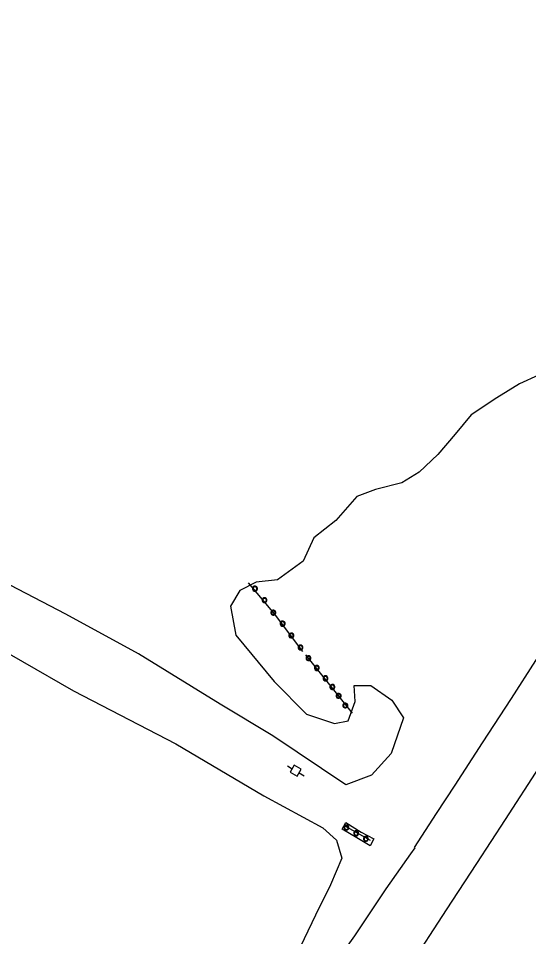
# Model space of a CAD drawing. Extents: x 2161152 to 2175754, y 602179 to 617749.
# Drawn here: x 2174837 to 2175153, y 617120 to 617689 of the extents above; entities that cross this region are included whole.
import ezdxf

# ---------------------------------------------------------------- set-up
doc = ezdxf.new("R2010")
doc.units = 0
for name, color, linetype in [('RD_EX_BldgApp_Sign', 7, 'Continuous'), ('RD_EX_Conc_Slab', 7, 'Continuous'), ('RD_EX_H2O', 7, 'Continuous'), ('RD_EX_Road', 7, 'Continuous'), ('RD_EX_UT', 7, 'Continuous'), ('RD_EX_VEG', 7, 'Continuous')]:
    doc.layers.add(name, color=color, linetype=linetype)

msp = doc.modelspace()

# ---------------------------------------------------------------- linework, layer by layer
at = {"layer": 'RD_EX_BldgApp_Sign'}
for p, q in [((2175014.68, 617294.46), (2175043.54, 617258.25)), ((2175055.01, 617179.16), (2175039.37, 617188.19))]:
    msp.add_line(p, q, dxfattribs=at)
msp.add_lwpolyline([(2175013.08, 617296.42), (2174995.6, 617319.82), (2174979.34, 617339.04)], dxfattribs=at)
at = {"layer": 'RD_EX_Conc_Slab'}
msp.add_lwpolyline([(2175054.74, 617175.95), (2175046.59, 617180.86), (2175037.44, 617186.32), (2175039.65, 617190.28), (2175049.16, 617184.35), (2175057.1, 617180.15), (2175054.74, 617175.95)], dxfattribs=at)
at = {"layer": 'RD_EX_H2O'}
for points in [[(2174983.79, 617336.94), (2174982.99, 617336.94), (2174982.29, 617336.54), (2174981.89, 617335.85), (2174981.89, 617335.04), (2174982.29, 617334.35), (2174982.98, 617333.94), (2174983.79, 617333.94), (2174984.48, 617334.34), (2174984.89, 617335.04), (2174984.89, 617335.84), (2174984.49, 617336.54), (2174983.79, 617336.94)], [(2174984.55, 617335.44), (2174984.54, 617335.62), (2174984.49, 617335.81), (2174984.41, 617336), (2174984.29, 617336.18), (2174984.13, 617336.34), (2174983.94, 617336.47), (2174983.73, 617336.56), (2174983.51, 617336.6), (2174983.29, 617336.6), (2174983.09, 617336.57), (2174982.91, 617336.5), (2174982.76, 617336.42), (2174982.61, 617336.31), (2174982.47, 617336.16), (2174982.36, 617335.99), (2174982.27, 617335.78), (2174982.23, 617335.56), (2174982.23, 617335.33), (2174982.27, 617335.1), (2174982.36, 617334.9), (2174982.47, 617334.72), (2174982.61, 617334.58), (2174982.76, 617334.46), (2174982.91, 617334.38), (2174983.09, 617334.32), (2174983.29, 617334.28), (2174983.51, 617334.28), (2174983.73, 617334.33), (2174983.94, 617334.42), (2174984.13, 617334.54), (2174984.29, 617334.7), (2174984.41, 617334.88), (2174984.49, 617335.07), (2174984.54, 617335.26), (2174984.55, 617335.44)], [(2174989.74, 617329.78), (2174988.94, 617329.78), (2174988.24, 617329.38), (2174987.84, 617328.68), (2174987.84, 617327.88), (2174988.24, 617327.18), (2174988.93, 617326.78), (2174989.74, 617326.78), (2174990.43, 617327.18), (2174990.84, 617327.87), (2174990.84, 617328.68), (2174990.44, 617329.37), (2174989.74, 617329.78)], [(2174990.5, 617328.28), (2174990.49, 617328.46), (2174990.44, 617328.64), (2174990.36, 617328.84), (2174990.24, 617329.02), (2174990.08, 617329.18), (2174989.89, 617329.3), (2174989.68, 617329.39), (2174989.46, 617329.43), (2174989.24, 617329.44), (2174989.04, 617329.4), (2174988.86, 617329.34), (2174988.71, 617329.25), (2174988.56, 617329.14), (2174988.42, 617329), (2174988.31, 617328.82), (2174988.22, 617328.61), (2174988.18, 617328.39), (2174988.18, 617328.16), (2174988.22, 617327.94), (2174988.31, 617327.73), (2174988.42, 617327.56), (2174988.56, 617327.41), (2174988.71, 617327.3), (2174988.86, 617327.21), (2174989.04, 617327.15), (2174989.24, 617327.12), (2174989.46, 617327.12), (2174989.68, 617327.16), (2174989.89, 617327.25), (2174990.08, 617327.38), (2174990.24, 617327.54), (2174990.36, 617327.72), (2174990.44, 617327.91), (2174990.49, 617328.1), (2174990.5, 617328.28)], [(2174995.19, 617322.04), (2174994.39, 617322.04), (2174993.69, 617321.64), (2174993.29, 617320.94), (2174993.29, 617320.14), (2174993.69, 617319.44), (2174994.39, 617319.04), (2174995.19, 617319.04), (2174995.89, 617319.44), (2174996.29, 617320.13), (2174996.29, 617320.94), (2174995.89, 617321.63), (2174995.19, 617322.04)], [(2174995.96, 617320.54), (2174995.94, 617320.72), (2174995.9, 617320.91), (2174995.81, 617321.1), (2174995.69, 617321.28), (2174995.53, 617321.44), (2174995.34, 617321.56), (2174995.13, 617321.65), (2174994.91, 617321.7), (2174994.69, 617321.7), (2174994.49, 617321.66), (2174994.31, 617321.6), (2174994.16, 617321.52), (2174994.01, 617321.4), (2174993.88, 617321.26), (2174993.76, 617321.08), (2174993.68, 617320.88), (2174993.63, 617320.65), (2174993.63, 617320.42), (2174993.68, 617320.2), (2174993.76, 617319.99), (2174993.88, 617319.82), (2174994.01, 617319.67), (2174994.16, 617319.56), (2174994.31, 617319.48), (2174994.49, 617319.41), (2174994.69, 617319.38), (2174994.91, 617319.38), (2174995.13, 617319.42), (2174995.34, 617319.51), (2174995.53, 617319.64), (2174995.69, 617319.8), (2174995.81, 617319.98), (2174995.9, 617320.17), (2174995.94, 617320.36), (2174995.96, 617320.54)], [(2175000.94, 617315.24), (2175000.14, 617315.24), (2174999.44, 617314.84), (2174999.04, 617314.14), (2174999.04, 617313.34), (2174999.44, 617312.64), (2175000.13, 617312.24), (2175000.94, 617312.24), (2175001.63, 617312.64), (2175002.03, 617313.33), (2175002.04, 617314.14), (2175001.63, 617314.83), (2175000.94, 617315.24)], [(2175001.7, 617313.74), (2175001.69, 617313.92), (2175001.64, 617314.1), (2175001.56, 617314.29), (2175001.43, 617314.48), (2175001.27, 617314.64), (2175001.08, 617314.76), (2175000.87, 617314.85), (2175000.65, 617314.89), (2175000.44, 617314.9), (2175000.24, 617314.86), (2175000.06, 617314.8), (2174999.9, 617314.71), (2174999.76, 617314.6), (2174999.62, 617314.46), (2174999.51, 617314.28), (2174999.42, 617314.07), (2174999.38, 617313.85), (2174999.38, 617313.62), (2174999.42, 617313.4), (2174999.51, 617313.19), (2174999.62, 617313.02), (2174999.76, 617312.87), (2174999.9, 617312.76), (2175000.06, 617312.67), (2175000.24, 617312.61), (2175000.44, 617312.58), (2175000.65, 617312.58), (2175000.87, 617312.62), (2175001.08, 617312.71), (2175001.27, 617312.84), (2175001.43, 617313), (2175001.56, 617313.18), (2175001.64, 617313.37), (2175001.69, 617313.56), (2175001.7, 617313.74)], [(2175006.39, 617307.83), (2175005.59, 617307.83), (2175004.89, 617307.43), (2175004.49, 617306.74), (2175004.49, 617305.93), (2175004.89, 617305.24), (2175005.59, 617304.84), (2175006.39, 617304.83), (2175007.09, 617305.24), (2175007.49, 617305.93), (2175007.49, 617306.73), (2175007.09, 617307.43), (2175006.39, 617307.83)], [(2175007.16, 617306.33), (2175007.14, 617306.51), (2175007.1, 617306.7), (2175007.01, 617306.89), (2175006.89, 617307.07), (2175006.73, 617307.23), (2175006.54, 617307.36), (2175006.33, 617307.45), (2175006.11, 617307.49), (2175005.89, 617307.49), (2175005.69, 617307.46), (2175005.51, 617307.4), (2175005.36, 617307.31), (2175005.21, 617307.2), (2175005.08, 617307.05), (2175004.96, 617306.88), (2175004.88, 617306.67), (2175004.83, 617306.45), (2175004.83, 617306.22), (2175004.88, 617306), (2175004.96, 617305.79), (2175005.08, 617305.61), (2175005.21, 617305.47), (2175005.36, 617305.36), (2175005.51, 617305.27), (2175005.69, 617305.21), (2175005.89, 617305.17), (2175006.11, 617305.18), (2175006.33, 617305.22), (2175006.54, 617305.31), (2175006.73, 617305.44), (2175006.89, 617305.6), (2175007.01, 617305.78), (2175007.1, 617305.97), (2175007.14, 617306.16), (2175007.16, 617306.33)], [(2175012.06, 617300.4), (2175011.25, 617300.4), (2175010.56, 617300), (2175010.15, 617299.31), (2175010.15, 617298.5), (2175010.55, 617297.81), (2175011.25, 617297.4), (2175012.05, 617297.4), (2175012.75, 617297.81), (2175013.15, 617298.5), (2175013.15, 617299.3), (2175012.75, 617300), (2175012.06, 617300.4)], [(2175012.82, 617298.9), (2175012.8, 617299.08), (2175012.76, 617299.27), (2175012.67, 617299.46), (2175012.55, 617299.64), (2175012.39, 617299.8), (2175012.2, 617299.93), (2175011.99, 617300.02), (2175011.77, 617300.06), (2175011.56, 617300.06), (2175011.36, 617300.03), (2175011.18, 617299.97), (2175011.02, 617299.88), (2175010.87, 617299.77), (2175010.74, 617299.62), (2175010.62, 617299.45), (2175010.54, 617299.24), (2175010.49, 617299.02), (2175010.49, 617298.79), (2175010.54, 617298.57), (2175010.62, 617298.36), (2175010.74, 617298.18), (2175010.87, 617298.04), (2175011.02, 617297.93), (2175011.18, 617297.84), (2175011.36, 617297.78), (2175011.56, 617297.74), (2175011.77, 617297.75), (2175011.99, 617297.79), (2175012.2, 617297.88), (2175012.39, 617298), (2175012.55, 617298.16), (2175012.67, 617298.35), (2175012.76, 617298.54), (2175012.8, 617298.72), (2175012.82, 617298.9)], [(2175016.94, 617293.84), (2175016.14, 617293.84), (2175015.44, 617293.44), (2175015.04, 617292.74), (2175015.04, 617291.94), (2175015.44, 617291.24), (2175016.13, 617290.84), (2175016.94, 617290.84), (2175017.63, 617291.24), (2175018.04, 617291.94), (2175018.04, 617292.74), (2175017.64, 617293.43), (2175016.94, 617293.84)], [(2175017.7, 617292.34), (2175017.69, 617292.52), (2175017.64, 617292.71), (2175017.56, 617292.9), (2175017.44, 617293.08), (2175017.28, 617293.24), (2175017.09, 617293.37), (2175016.88, 617293.45), (2175016.66, 617293.5), (2175016.44, 617293.5), (2175016.24, 617293.46), (2175016.06, 617293.4), (2175015.91, 617293.32), (2175015.76, 617293.2), (2175015.62, 617293.06), (2175015.51, 617292.88), (2175015.42, 617292.68), (2175015.38, 617292.45), (2175015.38, 617292.22), (2175015.42, 617292), (2175015.51, 617291.8), (2175015.62, 617291.62), (2175015.76, 617291.47), (2175015.91, 617291.36), (2175016.06, 617291.28), (2175016.24, 617291.21), (2175016.44, 617291.18), (2175016.66, 617291.18), (2175016.88, 617291.22), (2175017.09, 617291.31), (2175017.28, 617291.44), (2175017.44, 617291.6), (2175017.56, 617291.78), (2175017.64, 617291.97), (2175017.69, 617292.16), (2175017.7, 617292.34)], [(2175022.14, 617287.74), (2175021.34, 617287.74), (2175020.64, 617287.34), (2175020.24, 617286.64), (2175020.24, 617285.84), (2175020.64, 617285.14), (2175021.33, 617284.74), (2175022.14, 617284.74), (2175022.83, 617285.14), (2175023.24, 617285.84), (2175023.24, 617286.64), (2175022.84, 617287.34), (2175022.14, 617287.74)], [(2175022.9, 617286.24), (2175022.89, 617286.42), (2175022.84, 617286.61), (2175022.76, 617286.8), (2175022.64, 617286.98), (2175022.48, 617287.14), (2175022.29, 617287.27), (2175022.07, 617287.36), (2175021.86, 617287.4), (2175021.64, 617287.4), (2175021.44, 617287.37), (2175021.26, 617287.3), (2175021.11, 617287.22), (2175020.96, 617287.11), (2175020.82, 617286.96), (2175020.71, 617286.78), (2175020.62, 617286.58), (2175020.58, 617286.36), (2175020.58, 617286.13), (2175020.62, 617285.9), (2175020.71, 617285.7), (2175020.82, 617285.52), (2175020.96, 617285.38), (2175021.11, 617285.26), (2175021.26, 617285.18), (2175021.44, 617285.12), (2175021.64, 617285.08), (2175021.86, 617285.08), (2175022.07, 617285.13), (2175022.29, 617285.21), (2175022.48, 617285.34), (2175022.64, 617285.5), (2175022.76, 617285.68), (2175022.84, 617285.87), (2175022.89, 617286.06), (2175022.9, 617286.24)], [(2175027.55, 617281.28), (2175026.75, 617281.28), (2175026.05, 617280.88), (2175025.65, 617280.18), (2175025.65, 617279.38), (2175026.05, 617278.68), (2175026.74, 617278.28), (2175027.55, 617278.28), (2175028.24, 617278.68), (2175028.64, 617279.37), (2175028.65, 617280.18), (2175028.24, 617280.87), (2175027.55, 617281.28)], [(2175028.31, 617279.78), (2175028.3, 617279.96), (2175028.25, 617280.15), (2175028.17, 617280.34), (2175028.04, 617280.52), (2175027.88, 617280.68), (2175027.69, 617280.8), (2175027.48, 617280.89), (2175027.26, 617280.94), (2175027.05, 617280.94), (2175026.85, 617280.9), (2175026.67, 617280.84), (2175026.51, 617280.76), (2175026.37, 617280.64), (2175026.23, 617280.5), (2175026.12, 617280.32), (2175026.03, 617280.12), (2175025.99, 617279.89), (2175025.99, 617279.66), (2175026.03, 617279.44), (2175026.12, 617279.24), (2175026.23, 617279.06), (2175026.37, 617278.91), (2175026.51, 617278.8), (2175026.67, 617278.72), (2175026.85, 617278.65), (2175027.05, 617278.62), (2175027.26, 617278.62), (2175027.48, 617278.66), (2175027.69, 617278.75), (2175027.88, 617278.88), (2175028.04, 617279.04), (2175028.17, 617279.22), (2175028.25, 617279.41), (2175028.3, 617279.6), (2175028.31, 617279.78)], [(2175031.79, 617275.94), (2175030.98, 617275.94), (2175030.29, 617275.54), (2175029.88, 617274.84), (2175029.88, 617274.04), (2175030.28, 617273.34), (2175030.98, 617272.94), (2175031.78, 617272.94), (2175032.48, 617273.34), (2175032.88, 617274.04), (2175032.88, 617274.84), (2175032.48, 617275.54), (2175031.79, 617275.94)], [(2175032.55, 617274.44), (2175032.53, 617274.62), (2175032.49, 617274.81), (2175032.4, 617275), (2175032.28, 617275.18), (2175032.12, 617275.34), (2175031.93, 617275.47), (2175031.72, 617275.55), (2175031.5, 617275.6), (2175031.28, 617275.6), (2175031.08, 617275.57), (2175030.91, 617275.5), (2175030.75, 617275.42), (2175030.6, 617275.31), (2175030.47, 617275.16), (2175030.35, 617274.98), (2175030.27, 617274.78), (2175030.22, 617274.56), (2175030.22, 617274.33), (2175030.27, 617274.1), (2175030.35, 617273.9), (2175030.47, 617273.72), (2175030.6, 617273.57), (2175030.75, 617273.46), (2175030.91, 617273.38), (2175031.08, 617273.31), (2175031.28, 617273.28), (2175031.5, 617273.28), (2175031.72, 617273.33), (2175031.93, 617273.41), (2175032.12, 617273.54), (2175032.28, 617273.7), (2175032.4, 617273.88), (2175032.49, 617274.07), (2175032.53, 617274.26), (2175032.55, 617274.44)], [(2175035.66, 617270.39), (2175034.85, 617270.4), (2175034.16, 617269.99), (2175033.75, 617269.3), (2175033.75, 617268.5), (2175034.15, 617267.8), (2175034.85, 617267.4), (2175035.65, 617267.4), (2175036.35, 617267.8), (2175036.75, 617268.49), (2175036.75, 617269.3), (2175036.35, 617269.99), (2175035.66, 617270.39)], [(2175036.42, 617268.9), (2175036.4, 617269.08), (2175036.36, 617269.26), (2175036.27, 617269.45), (2175036.15, 617269.64), (2175035.99, 617269.79), (2175035.8, 617269.92), (2175035.59, 617270.01), (2175035.37, 617270.05), (2175035.16, 617270.06), (2175034.96, 617270.02), (2175034.78, 617269.96), (2175034.62, 617269.87), (2175034.47, 617269.76), (2175034.34, 617269.62), (2175034.22, 617269.44), (2175034.14, 617269.23), (2175034.09, 617269.01), (2175034.09, 617268.78), (2175034.14, 617268.56), (2175034.22, 617268.35), (2175034.34, 617268.18), (2175034.47, 617268.03), (2175034.62, 617267.92), (2175034.78, 617267.83), (2175034.96, 617267.77), (2175035.16, 617267.74), (2175035.37, 617267.74), (2175035.59, 617267.78), (2175035.8, 617267.87), (2175035.99, 617268), (2175036.15, 617268.16), (2175036.27, 617268.34), (2175036.36, 617268.53), (2175036.4, 617268.72), (2175036.42, 617268.9)], [(2175039.81, 617264.43), (2175039.01, 617264.43), (2175038.31, 617264.03), (2175037.91, 617263.34), (2175037.91, 617262.53), (2175038.31, 617261.84), (2175039.01, 617261.43), (2175039.81, 617261.43), (2175040.51, 617261.83), (2175040.91, 617262.53), (2175040.91, 617263.33), (2175040.51, 617264.03), (2175039.81, 617264.43)], [(2175040.57, 617262.93), (2175040.56, 617263.11), (2175040.51, 617263.3), (2175040.43, 617263.49), (2175040.31, 617263.67), (2175040.15, 617263.83), (2175039.96, 617263.96), (2175039.75, 617264.05), (2175039.53, 617264.09), (2175039.31, 617264.09), (2175039.11, 617264.06), (2175038.93, 617264), (2175038.78, 617263.91), (2175038.63, 617263.8), (2175038.49, 617263.65), (2175038.38, 617263.48), (2175038.29, 617263.27), (2175038.25, 617263.05), (2175038.25, 617262.82), (2175038.29, 617262.59), (2175038.38, 617262.39), (2175038.49, 617262.21), (2175038.63, 617262.07), (2175038.78, 617261.96), (2175038.93, 617261.87), (2175039.11, 617261.81), (2175039.31, 617261.77), (2175039.53, 617261.77), (2175039.75, 617261.82), (2175039.96, 617261.91), (2175040.15, 617262.03), (2175040.31, 617262.19), (2175040.43, 617262.37), (2175040.51, 617262.56), (2175040.56, 617262.75), (2175040.57, 617262.93)], [(2175040.51, 617188.75), (2175039.71, 617188.75), (2175039.01, 617188.35), (2175038.61, 617187.65), (2175038.61, 617186.85), (2175039.01, 617186.15), (2175039.7, 617185.75), (2175040.51, 617185.75), (2175041.2, 617186.15), (2175041.61, 617186.84), (2175041.61, 617187.65), (2175041.21, 617188.34), (2175040.51, 617188.75)], [(2175041.27, 617187.25), (2175041.26, 617187.43), (2175041.21, 617187.62), (2175041.13, 617187.81), (2175041.01, 617187.99), (2175040.85, 617188.15), (2175040.66, 617188.27), (2175040.44, 617188.36), (2175040.23, 617188.41), (2175040.01, 617188.41), (2175039.81, 617188.37), (2175039.63, 617188.31), (2175039.48, 617188.23), (2175039.33, 617188.11), (2175039.19, 617187.97), (2175039.08, 617187.79), (2175038.99, 617187.59), (2175038.95, 617187.36), (2175038.95, 617187.13), (2175038.99, 617186.91), (2175039.08, 617186.7), (2175039.19, 617186.53), (2175039.33, 617186.38), (2175039.48, 617186.27), (2175039.63, 617186.19), (2175039.81, 617186.12), (2175040.01, 617186.09), (2175040.23, 617186.09), (2175040.44, 617186.13), (2175040.66, 617186.22), (2175040.85, 617186.35), (2175041.01, 617186.51), (2175041.13, 617186.69), (2175041.21, 617186.88), (2175041.26, 617187.07), (2175041.27, 617187.25)], [(2175046.5, 617185.18), (2175045.7, 617185.18), (2175045, 617184.78), (2175044.6, 617184.08), (2175044.6, 617183.28), (2175045, 617182.58), (2175045.7, 617182.18), (2175046.5, 617182.18), (2175047.2, 617182.58), (2175047.6, 617183.28), (2175047.6, 617184.08), (2175047.2, 617184.77), (2175046.5, 617185.18)], [(2175047.26, 617183.68), (2175047.25, 617183.86), (2175047.2, 617184.05), (2175047.12, 617184.24), (2175047, 617184.42), (2175046.84, 617184.58), (2175046.65, 617184.71), (2175046.44, 617184.79), (2175046.22, 617184.84), (2175046, 617184.84), (2175045.8, 617184.8), (2175045.62, 617184.74), (2175045.47, 617184.66), (2175045.32, 617184.54), (2175045.18, 617184.4), (2175045.07, 617184.22), (2175044.99, 617184.02), (2175044.94, 617183.79), (2175044.94, 617183.56), (2175044.99, 617183.34), (2175045.07, 617183.14), (2175045.18, 617182.96), (2175045.32, 617182.81), (2175045.47, 617182.7), (2175045.62, 617182.62), (2175045.8, 617182.55), (2175046, 617182.52), (2175046.22, 617182.52), (2175046.44, 617182.56), (2175046.65, 617182.65), (2175046.84, 617182.78), (2175047, 617182.94), (2175047.12, 617183.12), (2175047.2, 617183.31), (2175047.25, 617183.5), (2175047.26, 617183.68)], [(2175052.55, 617181.69), (2175051.74, 617181.69), (2175051.05, 617181.29), (2175050.65, 617180.59), (2175050.64, 617179.79), (2175051.05, 617179.09), (2175051.74, 617178.69), (2175052.54, 617178.69), (2175053.24, 617179.09), (2175053.64, 617179.78), (2175053.64, 617180.59), (2175053.24, 617181.28), (2175052.55, 617181.69)], [(2175053.31, 617180.19), (2175053.29, 617180.37), (2175053.25, 617180.56), (2175053.17, 617180.75), (2175053.04, 617180.93), (2175052.88, 617181.09), (2175052.69, 617181.21), (2175052.48, 617181.3), (2175052.26, 617181.35), (2175052.05, 617181.35), (2175051.85, 617181.31), (2175051.67, 617181.25), (2175051.51, 617181.17), (2175051.37, 617181.05), (2175051.23, 617180.91), (2175051.11, 617180.73), (2175051.03, 617180.53), (2175050.99, 617180.3), (2175050.99, 617180.07), (2175051.03, 617179.85), (2175051.11, 617179.64), (2175051.23, 617179.47), (2175051.37, 617179.32), (2175051.51, 617179.21), (2175051.67, 617179.13), (2175051.85, 617179.06), (2175052.05, 617179.03), (2175052.26, 617179.03), (2175052.48, 617179.07), (2175052.69, 617179.16), (2175052.88, 617179.29), (2175053.04, 617179.45), (2175053.17, 617179.63), (2175053.25, 617179.82), (2175053.29, 617180.01), (2175053.31, 617180.19)]]:
    msp.add_lwpolyline(points, dxfattribs=at)
at = {"layer": 'RD_EX_Road'}
for points in [[(2175414.9, 617689.21), (2175399.43, 617665.38), (2175383.71, 617640.96), (2175361.87, 617607.32), (2175341.49, 617575.63), (2175318.28, 617539.61), (2175297.61, 617507.89), (2175274.73, 617472.54), (2175251.81, 617437.05), (2175231.55, 617406.11), (2175210.92, 617373.77), (2175190.67, 617342.52), (2175174.53, 617317.62), (2175157.17, 617290.92), (2175142.12, 617267.32), (2175124.23, 617239.74), (2175107.33, 617213.63), (2175095.77, 617195.99), (2175082.07, 617174.92), (2175082.4, 617174.64), (2175079.85, 617170.92), (2175064.41, 617149.27), (2175045.05, 617120.1), (2175025.68, 617092.79)], [(2175446.52, 617668.83), (2175426.31, 617638.05), (2175389.59, 617580.66), (2175363.96, 617541.13), (2175352.27, 617522.7), (2175334.96, 617496.16), (2175318.25, 617469.91), (2175300.49, 617442.95), (2175283.64, 617416.67), (2175267.18, 617391.64), (2175251.53, 617367.49), (2175232.08, 617337.24), (2175216.58, 617312.81), (2175196.63, 617282.32), (2175178.39, 617253.9), (2175159.24, 617224.44), (2175138.38, 617192.18), (2175120.59, 617164.92), (2175101.91, 617136.16), (2175078.48, 617100.16)]]:
    msp.add_lwpolyline(points, dxfattribs=at)
at = {"layer": 'RD_EX_UT'}
for p, q in [((2175003.51, 617225.45), (2175006.5, 617223.71)), ((2175007.76, 617225.94), (2175005.24, 617221.62)), ((2175012.08, 617223.42), (2175007.76, 617225.94)), ((2175005.24, 617221.62), (2175009.56, 617219.1)), ((2175009.56, 617219.1), (2175012.08, 617223.42)), ((2175010.73, 617221.24), (2175013.87, 617219.41))]:
    msp.add_line(p, q, dxfattribs=at)
at = {"layer": 'RD_EX_VEG'}
for points in [[(2175159.08, 617467.81), (2175147.38, 617462.52), (2175133.37, 617453.81), (2175117.28, 617443.33), (2175107.44, 617431.36), (2175096.66, 617418.68), (2175085.26, 617407.76), (2175074.39, 617401.02), (2175058.11, 617397), (2175046.52, 617392.56), (2175033.44, 617377.79), (2175019.85, 617366.99), (2175013.23, 617352.41), (2174997.34, 617340.88), (2174984.09, 617339.36), (2174973.95, 617334.38), (2174968.29, 617324.6), (2174971.57, 617306.54), (2174995.38, 617277.87), (2175015.35, 617257.66), (2175032.76, 617251.87), (2175041.11, 617253.51), (2175045.53, 617265.5), (2175044.93, 617275.42), (2175055.27, 617275.28), (2175068.18, 617266.16), (2175075.45, 617255.38), (2175067.87, 617233.28), (2175055.62, 617219.76), (2175039.74, 617213.65), (2174994.43, 617244.06), (2174961.83, 617263.68), (2174911.24, 617294.93), (2174866.27, 617319.68), (2174827.05, 617340.13)], [(2174807.56, 617308.4), (2174870.99, 617272.15), (2174934.39, 617239.1), (2174988.96, 617206.99), (2175025.42, 617187.05), (2175033.95, 617179.51), (2175037.26, 617168.23), (2175030.21, 617151.65), (2175020.86, 617132.99), (2175009.19, 617108.18), (2174995.24, 617085.37), (2174980.78, 617067.88), (2174961.73, 617050.3), (2174942.35, 617030.21), (2174922.33, 617006.47), (2174911.84, 616990.84), (2174891.68, 616954.05), (2174884.54, 616942.06), (2174875.33, 616935.1), (2174862.69, 616934.51), (2174850.99, 616933.29), (2174843.32, 616919.84), (2174835.76, 616907.22)]]:
    msp.add_lwpolyline(points, dxfattribs=at)

doc.saveas('drawing.dxf')
